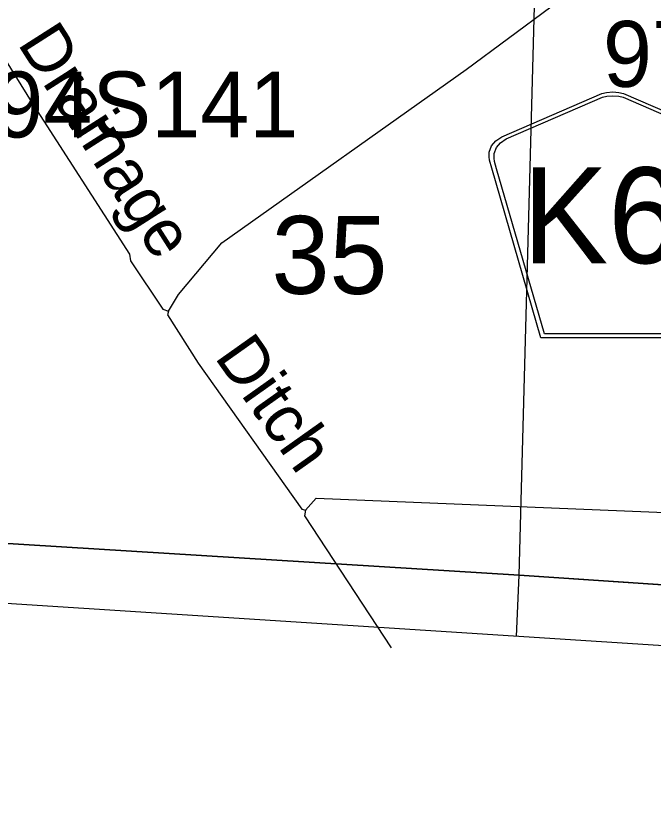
# Model space of a CAD drawing. Extents: x -157.2 to -99.3, y 12.2 to 46.2.
# Drawn here: x -131.046 to -129.982, y 16.19 to 17.501 of the extents above; entities that cross this region are included whole.
import ezdxf

# ---------------------------------------------------------------- set-up
doc = ezdxf.new("R2010")
doc.units = 0
for name, color, linetype in [('tdCoClipBndry', 7, 'Continuous'), ('tdCoCoBndry', 7, 'Continuous'), ('tdCoCoBndryPart', 7, 'Continuous'), ('tdCoHydroRiver', 7, 'Continuous'), ('tdCoHydroTxtLg', 7, 'Continuous'), ('tdCoSectLine', 7, 'Continuous'), ('tdCoSectLinePart', 7, 'Continuous'), ('tdCoSectNmbr', 7, 'Continuous'), ('tdCoShieldCoRte', 7, 'Continuous'), ('tdCoStrucPriMaintName', 7, 'Continuous'), ('tdCoTwpBndryShd', 7, 'Continuous')]:
    doc.layers.add(name, color=color, linetype=linetype)

msp = doc.modelspace()

# ---------------------------------------------------------------- linework, layer by layer
at = {"layer": 'tdCoClipBndry'}
msp.add_lwpolyline([(-122.302, 16.1905), (-125.2749, 16.2789), (-127.2441, 16.3602), (-128.2341, 16.3892), (-129.2216, 16.4019), (-131.209, 16.5298), (-132.1838, 16.5754), (-133.1873, 16.6004), (-134.1718, 16.6514), (-135.1611, 16.7141)], dxfattribs=at)
at = {"layer": 'tdCoCoBndry'}
msp.add_lwpolyline([(-135.1553, 16.8138), (-134.1666, 16.7512), (-133.1821, 16.7002), (-132.2019, 16.6758), (-132.1802, 16.6753), (-131.2035, 16.6296), (-130.2056, 16.5679), (-129.2203, 16.5019), (-128.232, 16.4892), (-127.2406, 16.4601), (-126.2534, 16.4199), (-125.2718, 16.3788), (-124.2853, 16.348)], dxfattribs=at)
at = {"layer": 'tdCoCoBndryPart'}
msp.add_lwpolyline([(-131.0502, 16.6201), (-130.2056, 16.5679), (-129.6683, 16.5319)], dxfattribs=at)
at = {"layer": 'tdCoHydroRiver'}
for points in [[(-131.1696, 19.1917), (-131.1706, 18.9975), (-131.1548, 18.0351), (-131.1479, 17.6289), (-131.1402, 17.5702), (-131.1299, 17.5431), (-131.1208, 17.5318), (-131.1211, 17.5207), (-131.0201, 17.3581), (-130.8557, 17.1036), (-130.8545, 17.0925), (-130.8001, 17.0118), (-130.7907, 17.0084)], [(-130.7907, 17.0084), (-130.7741, 17.0363), (-130.702, 17.1226), (-130.2939, 17.4119), (-130.0114, 17.6212)], [(-130.7907, 17.0084), (-130.7925, 17.0021), (-130.7412, 16.9216), (-130.5686, 16.6779), (-130.5623, 16.6761)], [(-130.5623, 16.6761), (-130.5443, 16.6961), (-129.7592, 16.6643)], [(-130.5623, 16.6761), (-130.5642, 16.6667), (-130.4195, 16.4466)]]:
    msp.add_lwpolyline(points, dxfattribs=at)
at = {"layer": 'tdCoSectLine'}
for points in [[(-130.2056, 16.5679), (-130.1788, 17.5591)], [(-131.2035, 16.6296), (-130.2056, 16.5679)], [(-130.2101, 16.4655), (-130.2056, 16.5679)], [(-130.2056, 16.5679), (-129.2203, 16.5019)]]:
    msp.add_lwpolyline(points, dxfattribs=at)
at = {"layer": 'tdCoSectLinePart'}
for points in [[(-130.2056, 16.5679), (-130.1788, 17.5591)], [(-131.0502, 16.6201), (-130.2056, 16.5679)], [(-130.2101, 16.4655), (-130.2056, 16.5679)], [(-130.2056, 16.5679), (-129.6683, 16.5319)]]:
    msp.add_lwpolyline(points, dxfattribs=at)
at = {"layer": 'tdCoShieldCoRte'}
for points in [[(-130.1694, 16.9641), (-130.2513, 17.247), (-130.2552, 17.2602), (-130.2559, 17.2661), (-130.2559, 17.2739), (-130.2517, 17.2842), (-130.2444, 17.2927), (-130.2348, 17.2993), (-130.0676, 17.3717), (-130.0601, 17.3733), (-130.0496, 17.3742), (-130.0392, 17.3733), (-130.0317, 17.3717), (-129.8644, 17.2993), (-129.8548, 17.2927), (-129.8476, 17.2842), (-129.8433, 17.2739), (-129.8433, 17.2661), (-129.8441, 17.2602), (-129.8479, 17.247), (-129.9299, 16.9641)], [(-130.1635, 16.9705), (-130.2433, 17.2457), (-130.247, 17.2584), (-130.2477, 17.264), (-130.2477, 17.2715), (-130.2436, 17.2814), (-130.2366, 17.2896), (-130.2274, 17.296), (-130.0669, 17.3654), (-130.0596, 17.367), (-130.0496, 17.3679), (-130.0396, 17.367), (-130.0324, 17.3654), (-129.8718, 17.296), (-129.8626, 17.2896), (-129.8556, 17.2814), (-129.8516, 17.2715), (-129.8516, 17.264), (-129.8523, 17.2584), (-129.856, 17.2457), (-129.9357, 16.9705)]]:
    msp.add_lwpolyline(points, close=True, dxfattribs=at)
at = {"layer": 'tdCoTwpBndryShd'}
msp.add_lwpolyline([(-124.2853, 16.348), (-125.2718, 16.3788), (-126.2534, 16.4199), (-127.2406, 16.4601), (-128.232, 16.4892), (-129.2203, 16.5019), (-130.2056, 16.5679), (-131.2035, 16.6296), (-132.1802, 16.6753), (-132.2019, 16.6758), (-133.1821, 16.7002), (-134.1666, 16.7512), (-135.1553, 16.8138)], dxfattribs=at)

# ---------------------------------------------------------------- texts
at = {"layer": 'tdCoHydroTxtLg'}
for s, rotation, p in [('Drainage', 302.5547, (-131.044, 17.4553)), ('Ditch', 305.336, (-130.7155, 16.9319))]:
    msp.add_text(s, height=0.08, rotation=rotation, dxfattribs=at).set_placement(p)
at = {"layer": 'tdCoSectNmbr'}
msp.add_text('35', height=0.13, rotation=359.9011, dxfattribs=at).set_placement((-130.619, 17.0374))
at = {"layer": 'tdCoShieldCoRte'}
msp.add_text('K67', height=0.16, dxfattribs=at).set_placement((-130.2001, 17.0884))
at = {"layer": 'tdCoStrucPriMaintName'}
for s, p in [('97106S141', (-130.0659, 17.3827)), ('97094S141', (-131.327, 17.2983))]:
    msp.add_text(s, height=0.11, dxfattribs=at).set_placement(p)

doc.saveas('drawing.dxf')
